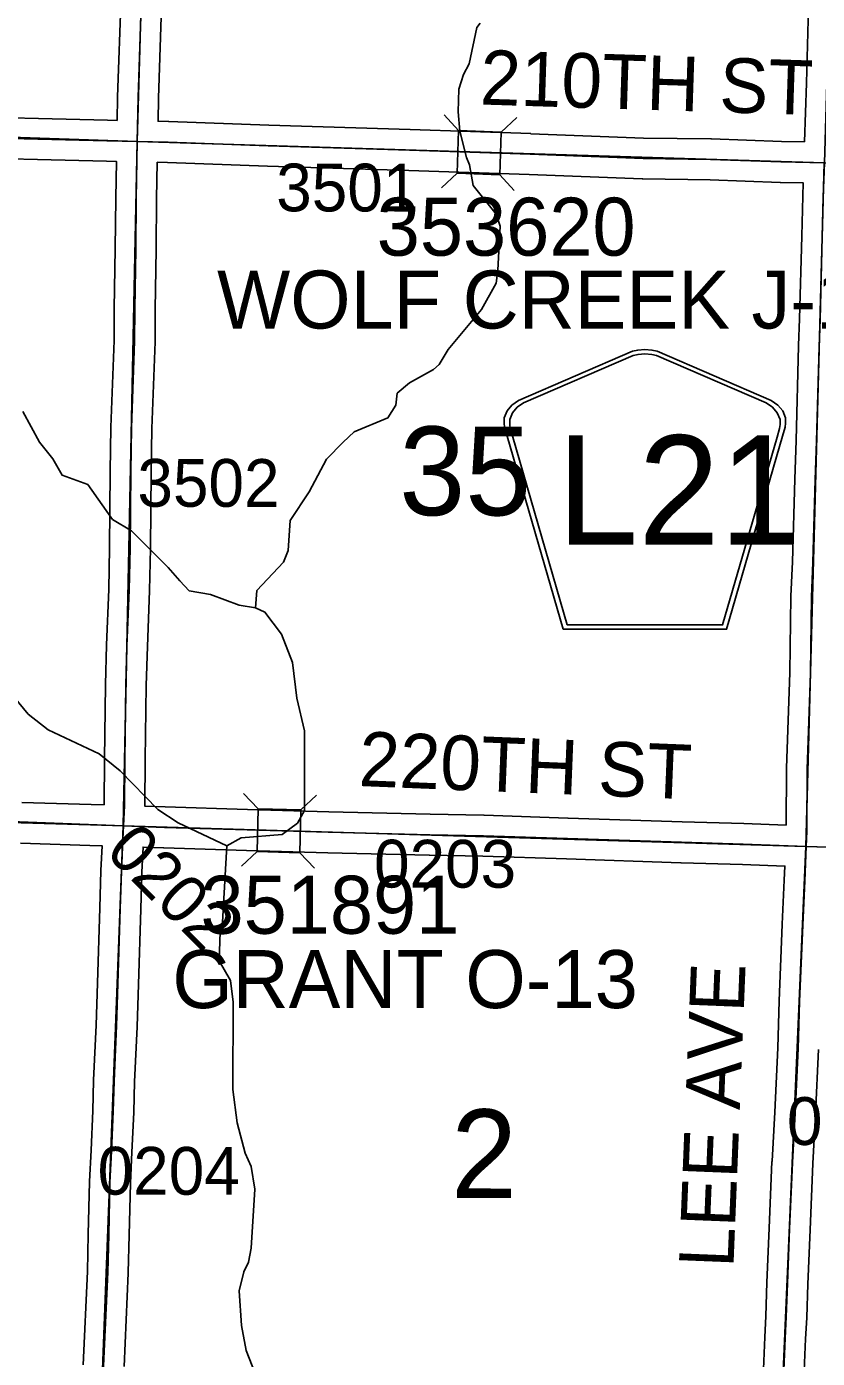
# Model space of a CAD drawing. Extents: x -157.2 to -99.3, y 12.2 to 46.2.
# Drawn here: x -125.008 to -123.85, y 27.601 to 29.552 of the extents above; entities that cross this region are included whole.
import ezdxf

# ---------------------------------------------------------------- set-up
doc = ezdxf.new("R2010")
doc.units = 0
for name, color, linetype in [('tdCoHydroRiver', 7, 'Continuous'), ('tdCoSecRdNmbr', 7, 'Continuous'), ('tdCoSecRdTxt', 7, 'Continuous'), ('tdCoSecRteBand', 7, 'Continuous'), ('tdCoSecRteCL', 7, 'Continuous'), ('tdCoSectLine', 7, 'Continuous'), ('tdCoSectNmbr', 7, 'Continuous'), ('tdCoShieldCoRte', 7, 'Continuous'), ('tdCoStrucSec', 7, 'Continuous'), ('tdCoStrucSecCoName', 7, 'Continuous'), ('tdCoStrucSecFHWANum', 7, 'Continuous'), ('tdCoSurfAsphalt', 7, 'Continuous'), ('tdCoSurfGravel', 7, 'Continuous'), ('tdCoTwpBndryShd', 7, 'Continuous')]:
    doc.layers.add(name, color=color, linetype=linetype)

msp = doc.modelspace()

# ---------------------------------------------------------------- linework, layer by layer
at = {"layer": 'tdCoHydroRiver'}
for points in [[(-124.6731, 28.7008), (-124.6708, 28.726), (-124.6318, 28.7674), (-124.625, 28.7846), (-124.6221, 28.8287), (-124.5941, 28.8705), (-124.569, 28.9187), (-124.5446, 28.9432), (-124.5284, 28.9585), (-124.4789, 28.9792), (-124.4673, 28.9978), (-124.4652, 29.0151), (-124.4474, 29.0304), (-124.4122, 29.0499), (-124.404, 29.0575), (-124.3908, 29.0792), (-124.3418, 29.1378), (-124.3201, 29.1766), (-124.318, 29.1955), (-124.3146, 29.2601), (-124.3204, 29.2776), (-124.3539, 29.3196), (-124.3593, 29.3497), (-124.3637, 29.3609), (-124.3737, 29.3991), (-124.376, 29.4275), (-124.375, 29.4606), (-124.3681, 29.4825), (-124.3598, 29.4981), (-124.3488, 29.5514), (-124.3438, 29.5576)], [(-125.726, 29.1794), (-125.6761, 29.1606), (-125.6, 29.1158), (-125.5363, 29.0287), (-125.5274, 29.0079), (-125.4701, 28.9163), (-125.4321, 28.8679), (-125.4308, 28.8568), (-125.4247, 28.8503), (-125.4141, 28.8327), (-125.3959, 28.81), (-125.3485, 28.755), (-125.3196, 28.7195), (-125.2763, 28.6867), (-125.0736, 28.6035), (-125.0379, 28.5835), (-125.0059, 28.5447), (-124.9765, 28.5218), (-124.9018, 28.4865), (-124.871, 28.4619), (-124.8158, 28.4051), (-124.7864, 28.3853), (-124.7148, 28.3517)], [(-125.0136, 28.9884), (-124.9896, 28.9435), (-124.9698, 28.9192), (-124.9563, 28.8952), (-124.9188, 28.8815), (-124.8824, 28.8299), (-124.8545, 28.8133), (-124.8008, 28.7597), (-124.784, 28.7403), (-124.7703, 28.7257), (-124.7389, 28.72), (-124.6967, 28.7046), (-124.6731, 28.7008)], [(-124.7148, 28.3517), (-124.6939, 28.3637), (-124.6338, 28.3683), (-124.6113, 28.385), (-124.6012, 28.4036), (-124.601, 28.5204), (-124.6123, 28.568), (-124.6187, 28.6203), (-124.6348, 28.6618), (-124.6591, 28.6941), (-124.6731, 28.7008)], [(-124.7148, 28.3517), (-124.7212, 28.2398), (-124.7247, 28.2257), (-124.726, 28.1831), (-124.7094, 28.1543), (-124.7056, 28.1226), (-124.7062, 27.9948), (-124.6997, 27.9457), (-124.6883, 27.9012), (-124.6794, 27.882), (-124.674, 27.8486), (-124.6794, 27.7619), (-124.6831, 27.7415), (-124.6898, 27.7275), (-124.6968, 27.6993), (-124.6934, 27.6486)], [(-124.6934, 27.6486), (-124.6865, 27.6121), (-124.6732, 27.5786), (-124.63, 27.4826), (-124.6121, 27.441), (-124.5984, 27.4217), (-124.5927, 27.401), (-124.5868, 27.3866), (-124.5823, 27.3786), (-124.5704, 27.353), (-124.5432, 27.3096), (-124.5401, 27.3079), (-124.5266, 27.2839), (-124.5129, 27.2661), (-124.4516, 27.1476), (-124.4473, 27.1332), (-124.4414, 27.1204), (-124.4445, 27.0117), (-124.4492, 26.9581), (-124.4522, 26.7988)]]:
    msp.add_lwpolyline(points, dxfattribs=at)
at = {"layer": 'tdCoSecRteBand'}
for points in [[(-123.8684, 29.3834), (-123.8656, 29.4694), (-123.8619, 29.6187)], [(-124.8756, 29.415), (-124.8749, 29.4491), (-124.8749, 29.4493), (-124.8749, 29.4495), (-124.8699, 29.5988)], [(-124.81, 29.597), (-124.8149, 29.4477), (-124.8156, 29.4137), (-124.8155, 29.4137), (-124.8002, 29.4133), (-124.7999, 29.4133), (-124.7997, 29.4133), (-124.6533, 29.4079), (-124.4465, 29.4015), (-124.4465, 29.4015), (-124.4464, 29.4015), (-124.2696, 29.3956), (-124.2695, 29.3955), (-124.2695, 29.3955), (-124.1044, 29.3891), (-124.0056, 29.3879), (-124.0053, 29.3879), (-124.0049, 29.3879), (-123.9023, 29.3842), (-123.8687, 29.3834), (-123.8684, 29.3834)], [(-125.1329, 29.421), (-124.8899, 29.4153), (-124.8756, 29.415)], [(-124.8949, 28.4119), (-124.8944, 28.4786), (-124.8944, 28.4787), (-124.8944, 28.4788), (-124.8929, 28.5878), (-124.8929, 28.588), (-124.8929, 28.5882), (-124.8914, 28.6459), (-124.8914, 28.6461), (-124.8914, 28.6464), (-124.8879, 28.7277), (-124.8867, 28.7886), (-124.8857, 28.9006), (-124.8857, 28.9007), (-124.8857, 28.9008), (-124.8847, 28.9647), (-124.8847, 28.965), (-124.8847, 28.9653), (-124.8801, 29.0923), (-124.8798, 29.1385), (-124.8798, 29.1386), (-124.8798, 29.1388), (-124.8783, 29.2272), (-124.8778, 29.3005), (-124.8778, 29.3007), (-124.8778, 29.3009), (-124.8768, 29.3549), (-124.8768, 29.355), (-124.8912, 29.3553), (-124.8913, 29.3553), (-124.8913, 29.3553), (-125.1344, 29.361)], [(-123.8952, 28.3821), (-123.8947, 28.4645), (-123.8947, 28.4649), (-123.8947, 28.4654), (-123.8898, 28.6056), (-123.8883, 28.717), (-123.8883, 28.7175), (-123.8883, 28.7179), (-123.8861, 28.7682), (-123.8829, 28.889), (-123.8829, 28.8892), (-123.8829, 28.8893), (-123.8809, 28.9459), (-123.8772, 29.0846), (-123.8772, 29.0848), (-123.8772, 29.0849), (-123.8757, 29.124), (-123.8725, 29.2454), (-123.871, 29.3038), (-123.871, 29.3039), (-123.871, 29.304), (-123.8704, 29.3234), (-123.9039, 29.3242), (-123.9041, 29.3242), (-123.9043, 29.3242), (-124.0067, 29.3279), (-124.1055, 29.3292), (-124.1059, 29.3292), (-124.1063, 29.3292), (-124.2717, 29.3356), (-124.4484, 29.3415), (-124.6553, 29.3479), (-124.6554, 29.3479), (-124.6555, 29.3479), (-124.8017, 29.3533), (-124.8168, 29.3537), (-124.8178, 29.2999), (-124.8183, 29.2266), (-124.8183, 29.2265), (-124.8183, 29.2263), (-124.8198, 29.138), (-124.8201, 29.0915), (-124.8201, 29.0911), (-124.8201, 29.0906), (-124.8248, 28.9634), (-124.8257, 28.9), (-124.8267, 28.7879), (-124.8267, 28.7877), (-124.8267, 28.7875), (-124.828, 28.7261), (-124.828, 28.7258), (-124.828, 28.7254), (-124.8314, 28.6441), (-124.8329, 28.5868), (-124.8344, 28.4781), (-124.8349, 28.4103), (-124.8349, 28.4098), (-124.8054, 28.4088), (-124.6844, 28.4051), (-124.5654, 28.4016), (-124.4169, 28.398), (-124.3383, 28.3965), (-124.3381, 28.3965), (-124.3379, 28.3965), (-124.2151, 28.3925), (-124.215, 28.3925), (-124.215, 28.3925), (-124.0477, 28.3868), (-123.9575, 28.3844), (-123.9574, 28.3844), (-123.9572, 28.3844), (-123.8952, 28.3821)], [(-125.0153, 28.4154), (-124.9138, 28.4125), (-124.9137, 28.4125), (-124.9136, 28.4125), (-124.8949, 28.4119)], [(-124.9254, 27.591), (-124.9193, 27.728), (-124.918, 27.7824), (-124.9163, 27.8591), (-124.9163, 27.8596), (-124.9163, 27.86), (-124.9138, 27.9057), (-124.9114, 27.9633), (-124.9101, 28.0077), (-124.9101, 28.008), (-124.9101, 28.0082), (-124.9064, 28.0889), (-124.9045, 28.1506), (-124.901, 28.2608), (-124.901, 28.2608), (-124.901, 28.2608), (-124.8993, 28.3151), (-124.8993, 28.3153), (-124.8993, 28.3155), (-124.8976, 28.3519), (-124.9156, 28.3525), (-125.0174, 28.3555)], [(-123.9327, 27.491), (-123.9268, 27.6316), (-123.9268, 27.6316), (-123.9268, 27.6317), (-123.9253, 27.6626), (-123.9236, 27.7115), (-123.9236, 27.7116), (-123.9236, 27.7117), (-123.9204, 27.7916), (-123.9204, 27.7916), (-123.9203, 27.7916), (-123.9162, 27.8891), (-123.9161, 27.8892), (-123.9161, 27.8894), (-123.9122, 27.9615), (-123.9078, 28.0559), (-123.9056, 28.1245), (-123.9056, 28.1246), (-123.9056, 28.1247), (-123.9011, 28.2367), (-123.9011, 28.2368), (-123.9011, 28.2368), (-123.8982, 28.3016), (-123.8973, 28.3221), (-123.9593, 28.3244), (-124.0494, 28.3269), (-124.0495, 28.3269), (-124.0496, 28.3269), (-124.217, 28.3326), (-124.3396, 28.3365), (-124.4181, 28.338), (-124.4182, 28.338), (-124.4183, 28.338), (-124.567, 28.3417), (-124.567, 28.3417), (-124.5671, 28.3417), (-124.6862, 28.3451), (-124.6862, 28.3451), (-124.6862, 28.3451), (-124.8073, 28.3488), (-124.8074, 28.3488), (-124.8074, 28.3488), (-124.8373, 28.3498), (-124.8376, 28.3499), (-124.8393, 28.313), (-124.841, 28.2589), (-124.8445, 28.1487), (-124.8445, 28.1487), (-124.8445, 28.1487), (-124.8465, 28.0868), (-124.8465, 28.0866), (-124.8465, 28.0864), (-124.8502, 28.0058), (-124.8514, 27.9614), (-124.8514, 27.9612), (-124.8514, 27.961), (-124.8539, 27.903), (-124.8539, 27.9028), (-124.8539, 27.9027), (-124.8563, 27.8573), (-124.858, 27.781), (-124.8593, 27.7263), (-124.8593, 27.726), (-124.8593, 27.7256), (-124.8655, 27.5887)], [(-123.8478, 28.0533), (-123.8523, 27.9586), (-123.8523, 27.9585), (-123.8523, 27.9584), (-123.8562, 27.8863), (-123.8604, 27.7891), (-123.8636, 27.7093), (-123.8653, 27.6603), (-123.8653, 27.6601), (-123.8653, 27.6599), (-123.8668, 27.629), (-123.8727, 27.4885)]]:
    msp.add_lwpolyline(points, dxfattribs=at)
at = {"layer": 'tdCoSecRteCL'}
for points in [[(-124.8462, 29.3843), (-124.8449, 29.4485), (-124.84, 29.598)], [(-126.334, 29.4324), (-126.2985, 29.4314), (-126.1695, 29.4272), (-126.0213, 29.4233), (-125.9046, 29.4193), (-125.824, 29.4181), (-125.6953, 29.4124), (-125.5478, 29.406), (-125.3858, 29.3996), (-125.2674, 29.3954), (-125.1337, 29.391), (-124.8906, 29.3853), (-124.8462, 29.3843)], [(-124.8662, 28.3809), (-124.8649, 28.4106), (-124.8644, 28.4784), (-124.8629, 28.5874), (-124.8614, 28.6451), (-124.858, 28.7267), (-124.8567, 28.7881), (-124.8557, 28.9003), (-124.8548, 28.9642), (-124.8501, 29.0917), (-124.8498, 29.1383), (-124.8483, 29.2268), (-124.8478, 29.3003), (-124.8462, 29.3843)], [(-124.8462, 29.3843), (-124.8008, 29.3833), (-124.6543, 29.3779), (-124.4474, 29.3715), (-124.2706, 29.3656), (-124.1051, 29.3592), (-124.006, 29.3579), (-123.9032, 29.3542), (-123.8394, 29.3527)], [(-123.8661, 28.351), (-123.8652, 28.3733), (-123.8647, 28.4643), (-123.8598, 28.6049), (-123.8583, 28.7166), (-123.8561, 28.7672), (-123.8529, 28.8882), (-123.8509, 28.945), (-123.8472, 29.0838), (-123.8457, 29.123), (-123.8425, 29.2446), (-123.8411, 29.303), (-123.8394, 29.3527)], [(-126.3657, 28.4382), (-126.3184, 28.4358), (-126.2402, 28.4326), (-126.2091, 28.4326), (-126.1603, 28.4323), (-126.1129, 28.4291), (-126.0861, 28.4269), (-126.0434, 28.4257), (-125.923, 28.4227), (-125.8348, 28.418), (-125.7425, 28.4131), (-125.6431, 28.4089), (-125.5625, 28.4057), (-125.5166, 28.4042), (-125.4454, 28.4025), (-125.3561, 28.3968), (-125.3043, 28.3966), (-125.2362, 28.3939), (-125.1623, 28.3904), (-125.1016, 28.3899), (-125.0165, 28.3855), (-124.9147, 28.3825), (-124.8662, 28.3809)], [(-124.904, 27.3914), (-124.9004, 27.4505), (-124.8972, 27.4942), (-124.8954, 27.5896), (-124.8893, 27.727), (-124.888, 27.7817), (-124.8863, 27.8584), (-124.8838, 27.9043), (-124.8814, 27.9622), (-124.8802, 28.0069), (-124.8765, 28.0878), (-124.8745, 28.1497), (-124.871, 28.2599), (-124.8693, 28.3141), (-124.8671, 28.3618), (-124.8662, 28.3809)], [(-124.8662, 28.3809), (-124.8064, 28.3788), (-124.6853, 28.3751), (-124.5662, 28.3717), (-124.4175, 28.368), (-124.3388, 28.3665), (-124.216, 28.3625), (-124.0486, 28.3569), (-123.9583, 28.3544), (-123.8661, 28.351)], [(-123.9089, 27.3539), (-123.9067, 27.4024), (-123.9027, 27.4897), (-123.8968, 27.6303), (-123.8953, 27.6614), (-123.8936, 27.7105), (-123.8904, 27.7904), (-123.8862, 27.8878), (-123.8822, 27.96), (-123.8778, 28.0547), (-123.8756, 28.1235), (-123.8711, 28.2355), (-123.8682, 28.3003), (-123.8661, 28.351)], [(-123.8661, 28.351), (-123.8195, 28.3492), (-123.6683, 28.3443), (-123.5352, 28.3374), (-123.4819, 28.3357), (-123.404, 28.3347), (-123.3656, 28.333)]]:
    msp.add_lwpolyline(points, dxfattribs=at)
at = {"layer": 'tdCoSectLine'}
for points in [[(-124.8465, 29.3843), (-124.8174, 30.3832)], [(-125.8453, 29.4184), (-124.8465, 29.3843)], [(-124.8666, 28.3809), (-124.8465, 29.3843)], [(-124.8465, 29.3843), (-123.8398, 29.3527)], [(-123.8665, 28.351), (-123.8398, 29.3527)], [(-125.867, 28.4197), (-124.8666, 28.3809)], [(-124.9043, 27.3914), (-124.8666, 28.3809)], [(-124.8666, 28.3809), (-123.8665, 28.351)], [(-123.9093, 27.3539), (-123.8665, 28.351)], [(-123.8665, 28.351), (-122.863, 28.3215)]]:
    msp.add_lwpolyline(points, dxfattribs=at)
at = {"layer": 'tdCoShieldCoRte'}
for points in [[(-124.2221, 28.6692), (-124.3041, 28.9521), (-124.308, 28.9652), (-124.3087, 28.9711), (-124.3087, 28.9789), (-124.3044, 28.9893), (-124.2972, 28.9977), (-124.2876, 29.0044), (-124.1203, 29.0768), (-124.1128, 29.0784), (-124.1024, 29.0793), (-124.092, 29.0784), (-124.0844, 29.0768), (-123.9172, 29.0044), (-123.9076, 28.9977), (-123.9003, 28.9893), (-123.8961, 28.9789), (-123.8961, 28.9711), (-123.8968, 28.9652), (-123.9007, 28.9521), (-123.9826, 28.6692)], [(-124.2163, 28.6755), (-124.296, 28.9508), (-124.2997, 28.9634), (-124.3004, 28.9691), (-124.3004, 28.9766), (-124.2964, 28.9865), (-124.2894, 28.9946), (-124.2802, 29.001), (-124.1196, 29.0705), (-124.1124, 29.0721), (-124.1024, 29.0729), (-124.0924, 29.0721), (-124.0852, 29.0705), (-123.9246, 29.001), (-123.9154, 28.9946), (-123.9084, 28.9865), (-123.9043, 28.9766), (-123.9043, 28.9691), (-123.905, 28.9634), (-123.9087, 28.9508), (-123.9885, 28.6755)]]:
    msp.add_lwpolyline(points, close=True, dxfattribs=at)
at = {"layer": 'tdCoStrucSec'}
for p, q in [((-124.3753, 29.4002), (-124.3966, 29.4231)), ((-124.3128, 29.3979), (-124.2898, 29.4193)), ((-124.3776, 29.3376), (-124.4005, 29.3163)), ((-124.315, 29.3354), (-124.2937, 29.3125)), ((-124.669, 28.406), (-124.6905, 28.4287)), ((-124.6064, 28.4043), (-124.5837, 28.4258)), ((-124.6707, 28.3434), (-124.6934, 28.3219)), ((-124.6081, 28.3417), (-124.5866, 28.319))]:
    msp.add_line(p, q, dxfattribs=at)
for points in [[(-124.3753, 29.4002), (-124.3128, 29.3979), (-124.315, 29.3354), (-124.3776, 29.3376)], [(-124.669, 28.406), (-124.6064, 28.4043), (-124.6081, 28.3417), (-124.6707, 28.3434)]]:
    msp.add_lwpolyline(points, close=True, dxfattribs=at)
at = {"layer": 'tdCoSurfAsphalt'}
msp.add_lwpolyline([(-125.0165, 28.3855), (-124.9147, 28.3825), (-124.8662, 28.3809), (-124.8064, 28.3788), (-124.6853, 28.3751), (-124.5662, 28.3717), (-124.4175, 28.368), (-124.3388, 28.3665), (-124.216, 28.3625), (-124.0486, 28.3569), (-123.9583, 28.3544), (-123.8661, 28.351), (-123.8195, 28.3492), (-123.6683, 28.3443), (-123.5352, 28.3374), (-123.4819, 28.3357), (-123.404, 28.3347), (-123.3656, 28.333), (-123.3221, 28.3312), (-123.2054, 28.3292), (-123.0868, 28.328), (-122.9842, 28.3251), (-122.9347, 28.3236), (-122.8397, 28.3209)], dxfattribs=at)
at = {"layer": 'tdCoSurfGravel'}
msp.add_line((-123.8661, 28.351), (-123.8661, 28.351), dxfattribs=at)
for points in [[(-123.8661, 28.351), (-123.8652, 28.3733), (-123.8647, 28.4643), (-123.8598, 28.6049), (-123.8583, 28.7166), (-123.8561, 28.7672), (-123.8529, 28.8882), (-123.8509, 28.945), (-123.8472, 29.0838), (-123.8457, 29.123), (-123.8425, 29.2446), (-123.8411, 29.303), (-123.8394, 29.3527), (-123.8356, 29.4685), (-123.8319, 29.618)], [(-124.8462, 29.3843), (-124.8449, 29.4485), (-124.84, 29.598)], [(-125.1337, 29.391), (-124.8906, 29.3853), (-124.8462, 29.3843), (-124.8008, 29.3833), (-124.6543, 29.3779), (-124.4474, 29.3715), (-124.2706, 29.3656), (-124.1051, 29.3592), (-124.006, 29.3579), (-123.9032, 29.3542), (-123.8394, 29.3527), (-123.7912, 29.3515), (-123.6087, 29.3471), (-123.4733, 29.3436), (-123.37, 29.3399), (-123.3431, 29.3392), (-123.2904, 29.3377), (-123.1934, 29.334), (-123.1039, 29.3313), (-122.9471, 29.3268), (-122.8743, 29.3239), (-122.8467, 29.3229), (-122.8467, 29.3229)], [(-124.8671, 28.3618), (-124.8662, 28.3809), (-124.8649, 28.4106), (-124.8644, 28.4784), (-124.8629, 28.5874), (-124.8614, 28.6451), (-124.858, 28.7267), (-124.8567, 28.7881), (-124.8557, 28.9003), (-124.8548, 28.9642), (-124.8501, 29.0917), (-124.8498, 29.1383), (-124.8483, 29.2268), (-124.8478, 29.3003), (-124.8462, 29.3843)], [(-124.904, 27.3914), (-124.9004, 27.4505), (-124.8972, 27.4942), (-124.8954, 27.5896), (-124.8893, 27.727), (-124.888, 27.7817), (-124.8863, 27.8584), (-124.8838, 27.9043), (-124.8814, 27.9622), (-124.8802, 28.0069), (-124.8765, 28.0878), (-124.8745, 28.1497), (-124.871, 28.2599), (-124.8693, 28.3141), (-124.8671, 28.3618)], [(-123.9089, 27.3539), (-123.9067, 27.4024), (-123.9027, 27.4897), (-123.8968, 27.6303), (-123.8953, 27.6614), (-123.8936, 27.7105), (-123.8904, 27.7904), (-123.8862, 27.8878), (-123.8822, 27.96), (-123.8778, 28.0547), (-123.8756, 28.1235), (-123.8711, 28.2355), (-123.8682, 28.3003), (-123.8661, 28.351)]]:
    msp.add_lwpolyline(points, dxfattribs=at)
at = {"layer": 'tdCoTwpBndryShd'}
msp.add_lwpolyline([(-125.867, 28.4197), (-124.8666, 28.3809), (-123.8665, 28.351), (-122.863, 28.3215), (-122.3682, 28.3142), (-121.9124, 28.2943), (-120.9131, 28.2684), (-119.9313, 28.2231), (-118.9256, 28.2), (-117.9392, 28.1664), (-116.9417, 28.1357), (-115.9759, 28.1077), (-114.9784, 28.0856), (-113.9734, 28.0581), (-113.482, 28.0482), (-112.9713, 28.0283), (-111.9699, 27.9742), (-111.9497, 27.9729), (-110.9685, 27.9529)], dxfattribs=at)

# ---------------------------------------------------------------- texts
at = {"layer": 'tdCoSecRdNmbr'}
for s, rotation, p in [('3501', 359.9047, (-124.6426, 29.2818)), ('3502', 359.9046, (-124.846, 28.8489)), ('0202', 314.905, (-124.8949, 28.3412)), ('0203', 359.9049, (-124.4993, 28.2907)), ('0102', 359.9053, (-123.8943, 27.9134)), ('0204', 359.9046, (-124.9043, 27.8406))]:
    msp.add_text(s, height=0.07, rotation=rotation, dxfattribs=at).set_placement(p)
at = {"layer": 'tdCoSecRdTxt'}
for s, rotation, p in [('210TH ST', 358.1642, (-124.3447, 29.4384)), ('220TH ST', 357.6903, (-124.5225, 28.4395)), ('LEE AVE', 87.6921, (-123.9727, 27.7325))]:
    msp.add_text(s, height=0.08, rotation=rotation, dxfattribs=at).set_placement(p)
at = {"layer": 'tdCoSectNmbr'}
for s, rotation, p in [('35', 359.9048, (-124.4624, 28.8364)), ('2', 359.9049, (-124.3864, 27.8355))]:
    msp.add_text(s, height=0.13, rotation=rotation, dxfattribs=at).set_placement(p)
at = {"layer": 'tdCoShieldCoRte'}
msp.add_text('L21', height=0.16, dxfattribs=at).set_placement((-124.231, 28.7934))
at = {"layer": 'tdCoStrucSecCoName'}
for s, p in [('WOLF CREEK J-127', (-124.7293, 29.11)), ('GRANT O-13', (-124.7948, 28.1139))]:
    msp.add_text(s, height=0.085, dxfattribs=at).set_placement(p)
at = {"layer": 'tdCoStrucSecFHWANum'}
for s, p in [('353620', (-124.4953, 29.2168)), ('351891', (-124.7535, 28.2229))]:
    msp.add_text(s, height=0.085, dxfattribs=at).set_placement(p)

doc.saveas('drawing.dxf')
